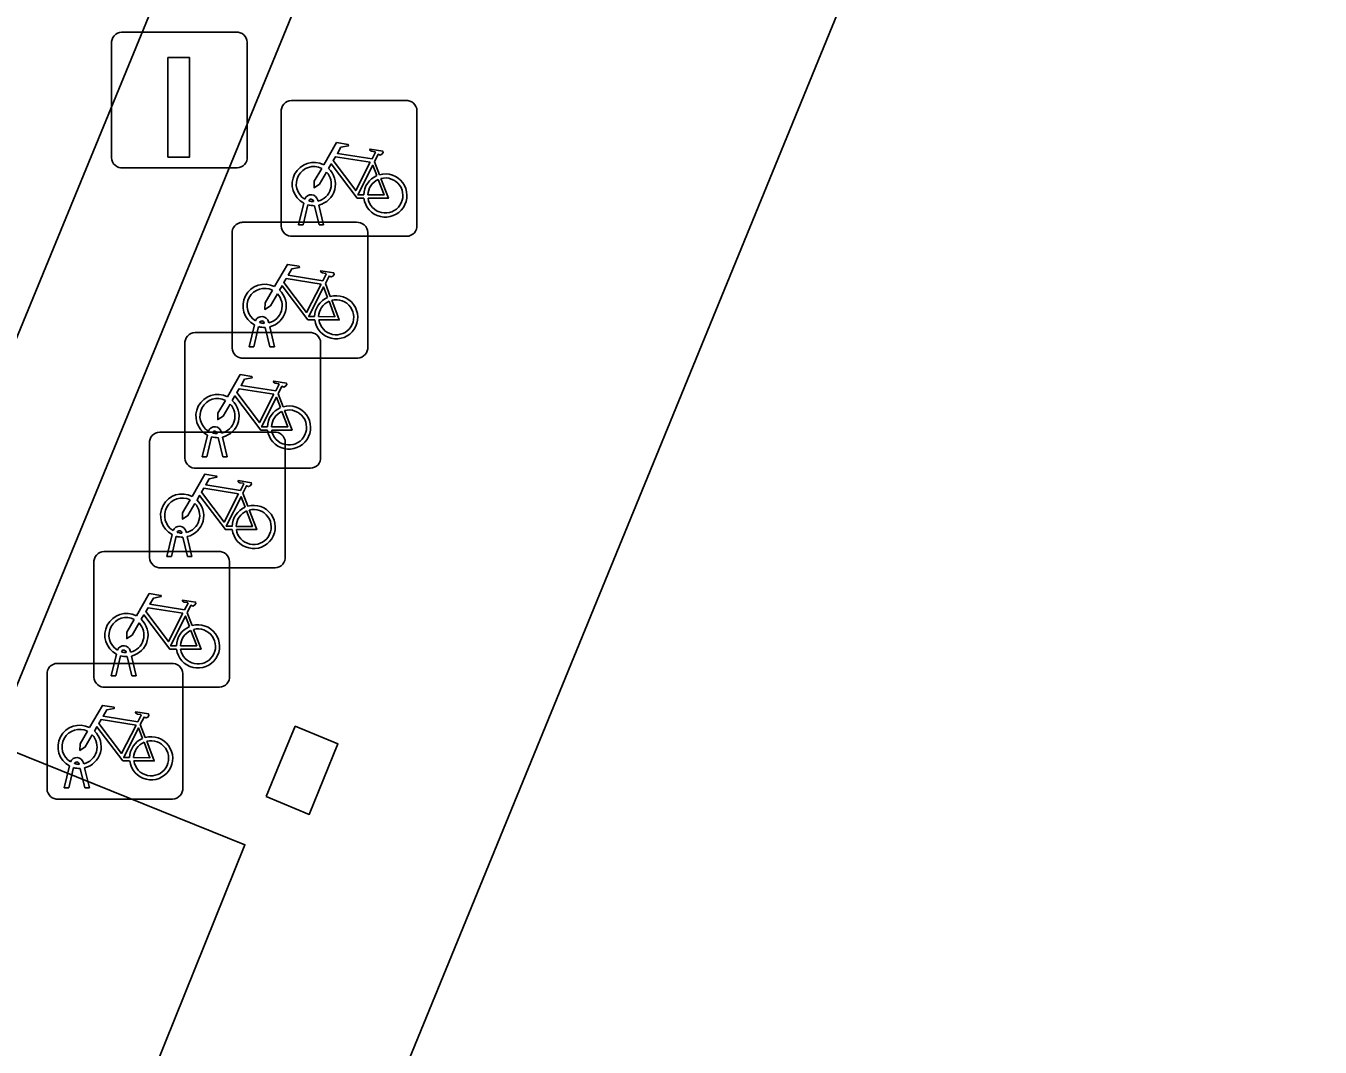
# Model space of a CAD drawing. Extents: x 160026 to 161302, y 384757 to 385701.
# Drawn here: x 160481.54 to 160491.07, y 384938.07 to 384945.59 of the extents above; entities that cross this region are included whole.
import ezdxf

# ---------------------------------------------------------------- set-up
doc = ezdxf.new("R2010")
doc.units = 0
for name, color, linetype in [('IMGEO_Fietsenrek', 7, 'Continuous'), ('IMGEO_Laadpaal', 7, 'Continuous'), ('IMGEO_Pand', 7, 'Continuous'), ('IMGEO_Parkeervlak_halfverhard', 7, 'Continuous'), ('IMGEO_Rijbaan_lokaal_open', 7, 'Continuous')]:
    doc.layers.add(name, color=color, linetype=linetype)

msp = doc.modelspace()

# ---------------------------------------------------------------- linework, layer by layer
at = {"layer": 'IMGEO_Fietsenrek'}
for p, q in [((160483.4969, 384945.0375), (160484.3378, 384945.0375)), ((160484.3378, 384945.0375), (160483.4969, 384945.0375)), ((160483.4225, 384944.1129), (160483.4225, 384944.9538)), ((160483.4225, 384944.9538), (160483.4225, 384944.1129)), ((160484.4215, 384944.9631), (160484.4215, 384944.1222)), ((160484.4215, 384944.1222), (160484.4215, 384944.9631)), ((160484.1092, 384944.5872), (160484.1455, 384944.492)), ((160483.5495, 384944.1223), (160483.5878, 384944.2823)), ((160483.6182, 384944.2701), (160483.5829, 384944.1223)), ((160483.6599, 384944.2939), (160483.6589, 384944.2982)), ((160483.701, 384944.1223), (160483.6671, 384944.264)), ((160483.6906, 384944.3054), (160483.6924, 384944.2975)), ((160483.6994, 384944.2683), (160483.7344, 384944.1223)), ((160483.1349, 384944.1415), (160483.9758, 384944.1415)), ((160483.9758, 384944.1415), (160483.1349, 384944.1415)), ((160483.5829, 384944.1223), (160483.5495, 384944.1223)), ((160483.7344, 384944.1223), (160483.701, 384944.1223)), ((160484.0595, 384944.0671), (160484.0595, 384943.2262)), ((160484.0595, 384943.2262), (160484.0595, 384944.0671)), ((160483.0605, 384943.2169), (160483.0605, 384944.0578)), ((160483.0605, 384944.0578), (160483.0605, 384943.2169)), ((160484.3471, 384944.0385), (160483.5062, 384944.0385)), ((160483.5062, 384944.0385), (160484.3471, 384944.0385)), ((160483.7472, 384943.6912), (160483.7835, 384943.596)), ((160483.2979, 384943.3979), (160483.2969, 384943.4022)), ((160483.3286, 384943.4094), (160483.3304, 384943.4015)), ((160482.7879, 384943.3305), (160483.6288, 384943.3305)), ((160483.6288, 384943.3305), (160482.7879, 384943.3305)), ((160483.1875, 384943.2263), (160483.2258, 384943.3863)), ((160483.2562, 384943.3741), (160483.2209, 384943.2263)), ((160483.339, 384943.2263), (160483.3051, 384943.368)), ((160483.3374, 384943.3723), (160483.3724, 384943.2263)), ((160482.7135, 384942.4059), (160482.7135, 384943.2468)), ((160482.7135, 384943.2468), (160482.7135, 384942.4059)), ((160483.2209, 384943.2263), (160483.1875, 384943.2263)), ((160483.3724, 384943.2263), (160483.339, 384943.2263)), ((160483.7125, 384943.2561), (160483.7125, 384942.4152)), ((160483.7125, 384942.4152), (160483.7125, 384943.2561)), ((160483.9851, 384943.1425), (160483.1442, 384943.1425)), ((160483.1442, 384943.1425), (160483.9851, 384943.1425)), ((160483.4002, 384942.8802), (160483.4365, 384942.785)), ((160482.5279, 384942.5985), (160483.3688, 384942.5985)), ((160483.3688, 384942.5985), (160482.5279, 384942.5985)), ((160482.8405, 384942.4153), (160482.8788, 384942.5753)), ((160482.9092, 384942.5631), (160482.8739, 384942.4153)), ((160482.9509, 384942.5869), (160482.9499, 384942.5912)), ((160482.992, 384942.4153), (160482.9581, 384942.557)), ((160482.9816, 384942.5984), (160482.9834, 384942.5905)), ((160482.9904, 384942.5613), (160483.0254, 384942.4153)), ((160482.4535, 384941.6739), (160482.4535, 384942.5148)), ((160482.4535, 384942.5148), (160482.4535, 384941.6739)), ((160483.4525, 384942.5241), (160483.4525, 384941.6832)), ((160483.4525, 384941.6832), (160483.4525, 384942.5241)), ((160482.8739, 384942.4153), (160482.8405, 384942.4153)), ((160483.0254, 384942.4153), (160482.992, 384942.4153)), ((160483.6381, 384942.3315), (160482.7972, 384942.3315)), ((160482.7972, 384942.3315), (160483.6381, 384942.3315)), ((160483.1402, 384942.1482), (160483.1765, 384942.053)), ((160482.5805, 384941.6833), (160482.6188, 384941.8433)), ((160482.6492, 384941.8311), (160482.6139, 384941.6833)), ((160482.6909, 384941.8549), (160482.6899, 384941.8592)), ((160482.732, 384941.6833), (160482.6981, 384941.825)), ((160482.7216, 384941.8664), (160482.7234, 384941.8585)), ((160482.7304, 384941.8293), (160482.7654, 384941.6833)), ((160482.1179, 384941.7195), (160482.9588, 384941.7195)), ((160482.9588, 384941.7195), (160482.1179, 384941.7195)), ((160482.6139, 384941.6833), (160482.5805, 384941.6833)), ((160482.7654, 384941.6833), (160482.732, 384941.6833)), ((160482.0435, 384940.7949), (160482.0435, 384941.6358)), ((160482.0435, 384941.6358), (160482.0435, 384940.7949)), ((160483.3781, 384941.5995), (160482.5372, 384941.5995)), ((160482.5372, 384941.5995), (160483.3781, 384941.5995)), ((160483.0425, 384941.6451), (160483.0425, 384940.8042)), ((160483.0425, 384940.8042), (160483.0425, 384941.6451)), ((160482.7302, 384941.2692), (160482.7665, 384941.174)), ((160482.1705, 384940.8043), (160482.2088, 384940.9643)), ((160482.2392, 384940.9521), (160482.2039, 384940.8043)), ((160482.2809, 384940.9759), (160482.2799, 384940.9802)), ((160482.322, 384940.8043), (160482.2881, 384940.946)), ((160482.3116, 384940.9874), (160482.3134, 384940.9795)), ((160482.3204, 384940.9503), (160482.3554, 384940.8043)), ((160481.7729, 384940.8965), (160482.6138, 384940.8965)), ((160482.6138, 384940.8965), (160481.7729, 384940.8965)), ((160482.6975, 384940.8221), (160482.6975, 384939.9812)), ((160482.6975, 384939.9812), (160482.6975, 384940.8221)), ((160481.6985, 384939.9719), (160481.6985, 384940.8128)), ((160481.6985, 384940.8128), (160481.6985, 384939.9719)), ((160482.2039, 384940.8043), (160482.1705, 384940.8043)), ((160482.3554, 384940.8043), (160482.322, 384940.8043)), ((160482.9681, 384940.7205), (160482.1272, 384940.7205)), ((160482.1272, 384940.7205), (160482.9681, 384940.7205)), ((160482.3852, 384940.4462), (160482.4215, 384940.351)), ((160481.9359, 384940.1529), (160481.9349, 384940.1572)), ((160481.9666, 384940.1644), (160481.9684, 384940.1565)), ((160481.8255, 384939.9813), (160481.8638, 384940.1413)), ((160481.8942, 384940.1291), (160481.8589, 384939.9813)), ((160481.977, 384939.9813), (160481.9431, 384940.123)), ((160481.9754, 384940.1273), (160482.0104, 384939.9813)), ((160481.8589, 384939.9813), (160481.8255, 384939.9813)), ((160482.0104, 384939.9813), (160481.977, 384939.9813)), ((160482.6231, 384939.8975), (160481.7822, 384939.8975)), ((160481.7822, 384939.8975), (160482.6231, 384939.8975))]:
    msp.add_line(p, q, dxfattribs=at)
for points in [[(160483.7351, 384944.5642), (160483.8298, 384944.7277), (160483.916, 384944.7139), (160483.9177, 384944.7052), (160483.8616, 384944.6943), (160483.8354, 384944.649), (160484.0906, 384944.6082)], [(160484.0906, 384944.6082), (160484.1156, 384944.657), (160484.1105, 384944.661), (160484.0873, 384944.6647), (160484.0746, 384944.6722), (160484.0736, 384944.6753), (160484.0758, 384944.6799), (160484.1706, 384944.6648), (160484.1729, 384944.6545), (160484.1635, 384944.6421), (160484.1511, 384944.6357), (160484.1366, 384944.6419), (160484.1092, 384944.5872)], [(160483.7558, 384944.5117), (160483.7042, 384944.4225), (160483.6643, 384944.3965), (160483.6655, 384944.444), (160483.72, 384944.5382)], [(160484.0308, 384944.3195), (160483.9811, 384944.3196), (160483.7904, 384944.5713), (160483.7714, 384944.5385)], [(160484.0777, 384944.583), (160483.8209, 384944.624), (160483.8042, 384944.5952), (160483.9712, 384944.3749), (160484.0777, 384944.583)], [(160484.1257, 384944.485), (160484.0964, 384944.5618), (160483.987, 384944.3437), (160484.0297, 384944.3436)], [(160484.0597, 384944.3435), (160484.1796, 384944.3433), (160484.1364, 384944.4569)], [(160484.1562, 384944.4638), (160484.2112, 384944.3192), (160484.0611, 384944.3195)], [(160483.3731, 384943.6682), (160483.4678, 384943.8317), (160483.554, 384943.8179), (160483.5557, 384943.8092), (160483.4996, 384943.7983), (160483.4734, 384943.753), (160483.7286, 384943.7122)], [(160483.7286, 384943.7122), (160483.7536, 384943.761), (160483.7485, 384943.765), (160483.7253, 384943.7687), (160483.7126, 384943.7762), (160483.7116, 384943.7793), (160483.7138, 384943.7839), (160483.8086, 384943.7688), (160483.8109, 384943.7585), (160483.8015, 384943.7461), (160483.7891, 384943.7397), (160483.7746, 384943.7459), (160483.7472, 384943.6912)], [(160483.7157, 384943.687), (160483.4589, 384943.728), (160483.4422, 384943.6992), (160483.6092, 384943.4789), (160483.7157, 384943.687)], [(160483.3938, 384943.6157), (160483.3422, 384943.5265), (160483.3023, 384943.5005), (160483.3035, 384943.548), (160483.358, 384943.6422)], [(160483.6688, 384943.4235), (160483.6191, 384943.4236), (160483.4284, 384943.6753), (160483.4094, 384943.6425)], [(160483.7637, 384943.589), (160483.7344, 384943.6658), (160483.625, 384943.4477), (160483.6677, 384943.4476)], [(160483.6977, 384943.4475), (160483.8176, 384943.4473), (160483.7744, 384943.5609)], [(160483.7942, 384943.5678), (160483.8492, 384943.4232), (160483.6991, 384943.4235)], [(160483.0261, 384942.8572), (160483.1208, 384943.0207), (160483.207, 384943.0069), (160483.2087, 384942.9982), (160483.1526, 384942.9873), (160483.1264, 384942.942), (160483.3816, 384942.9012)], [(160483.3687, 384942.876), (160483.1119, 384942.917), (160483.0952, 384942.8882), (160483.2622, 384942.6679), (160483.3687, 384942.876)], [(160483.3816, 384942.9012), (160483.4066, 384942.95), (160483.4015, 384942.954), (160483.3783, 384942.9577), (160483.3656, 384942.9652), (160483.3646, 384942.9683), (160483.3668, 384942.9729), (160483.4616, 384942.9578), (160483.4639, 384942.9475), (160483.4545, 384942.9351), (160483.4421, 384942.9287), (160483.4276, 384942.9349), (160483.4002, 384942.8802)], [(160483.0468, 384942.8047), (160482.9952, 384942.7155), (160482.9553, 384942.6895), (160482.9565, 384942.737), (160483.011, 384942.8312)], [(160483.3218, 384942.6125), (160483.2721, 384942.6126), (160483.0814, 384942.8643), (160483.0624, 384942.8315)], [(160483.4167, 384942.778), (160483.3874, 384942.8548), (160483.278, 384942.6367), (160483.3207, 384942.6366)], [(160483.3507, 384942.6365), (160483.4706, 384942.6363), (160483.4274, 384942.7499)], [(160483.4472, 384942.7568), (160483.5022, 384942.6122), (160483.3521, 384942.6125)], [(160482.7661, 384942.1252), (160482.8608, 384942.2887), (160482.947, 384942.2749), (160482.9487, 384942.2662), (160482.8926, 384942.2553), (160482.8664, 384942.21), (160483.1216, 384942.1692)], [(160483.1087, 384942.144), (160482.8519, 384942.185), (160482.8352, 384942.1562), (160483.0022, 384941.9359), (160483.1087, 384942.144)], [(160483.1216, 384942.1692), (160483.1466, 384942.218), (160483.1415, 384942.222), (160483.1183, 384942.2257), (160483.1056, 384942.2332), (160483.1046, 384942.2363), (160483.1068, 384942.2409), (160483.2016, 384942.2258), (160483.2039, 384942.2155), (160483.1945, 384942.2031), (160483.1821, 384942.1967), (160483.1676, 384942.2029), (160483.1402, 384942.1482)], [(160482.7868, 384942.0727), (160482.7352, 384941.9835), (160482.6953, 384941.9575), (160482.6965, 384942.005), (160482.751, 384942.0992)], [(160483.0618, 384941.8805), (160483.0121, 384941.8806), (160482.8214, 384942.1323), (160482.8024, 384942.0995)], [(160483.1567, 384942.046), (160483.1274, 384942.1228), (160483.018, 384941.9047), (160483.0607, 384941.9046)], [(160483.0907, 384941.9045), (160483.2106, 384941.9043), (160483.1674, 384942.0179)], [(160483.1872, 384942.0248), (160483.2422, 384941.8802), (160483.0921, 384941.8805)], [(160482.3561, 384941.2462), (160482.4508, 384941.4097), (160482.537, 384941.3959), (160482.5387, 384941.3872), (160482.4826, 384941.3763), (160482.4564, 384941.331), (160482.7116, 384941.2902)], [(160482.6987, 384941.265), (160482.4419, 384941.306), (160482.4252, 384941.2772), (160482.5922, 384941.0569), (160482.6987, 384941.265)], [(160482.7116, 384941.2902), (160482.7366, 384941.339), (160482.7315, 384941.343), (160482.7083, 384941.3467), (160482.6956, 384941.3542), (160482.6946, 384941.3573), (160482.6968, 384941.3619), (160482.7916, 384941.3468), (160482.7939, 384941.3365), (160482.7845, 384941.3241), (160482.7721, 384941.3177), (160482.7576, 384941.3239), (160482.7302, 384941.2692)], [(160482.3768, 384941.1937), (160482.3252, 384941.1045), (160482.2853, 384941.0785), (160482.2865, 384941.126), (160482.341, 384941.2202)], [(160482.6518, 384941.0015), (160482.6021, 384941.0016), (160482.4114, 384941.2533), (160482.3924, 384941.2205)], [(160482.7467, 384941.167), (160482.7174, 384941.2438), (160482.608, 384941.0257), (160482.6507, 384941.0256)], [(160482.6807, 384941.0255), (160482.8006, 384941.0253), (160482.7574, 384941.1389)], [(160482.7772, 384941.1458), (160482.8322, 384941.0012), (160482.6821, 384941.0015)], [(160482.0111, 384940.4232), (160482.1058, 384940.5867), (160482.192, 384940.5729), (160482.1937, 384940.5642), (160482.1376, 384940.5533), (160482.1114, 384940.508), (160482.3666, 384940.4672)], [(160482.3666, 384940.4672), (160482.3916, 384940.516), (160482.3865, 384940.52), (160482.3633, 384940.5237), (160482.3506, 384940.5312), (160482.3496, 384940.5343), (160482.3518, 384940.5389), (160482.4466, 384940.5238), (160482.4489, 384940.5135), (160482.4395, 384940.5011), (160482.4271, 384940.4947), (160482.4126, 384940.5009), (160482.3852, 384940.4462)], [(160482.3537, 384940.442), (160482.0969, 384940.483), (160482.0802, 384940.4542), (160482.2472, 384940.2339), (160482.3537, 384940.442)], [(160482.0318, 384940.3707), (160481.9802, 384940.2815), (160481.9403, 384940.2555), (160481.9415, 384940.303), (160481.996, 384940.3972)], [(160482.3068, 384940.1785), (160482.2571, 384940.1786), (160482.0664, 384940.4303), (160482.0474, 384940.3975)], [(160482.4017, 384940.344), (160482.3724, 384940.4208), (160482.263, 384940.2027), (160482.3057, 384940.2026)], [(160482.3357, 384940.2025), (160482.4556, 384940.2023), (160482.4124, 384940.3159)], [(160482.4322, 384940.3228), (160482.4872, 384940.1782), (160482.3371, 384940.1785)]]:
    msp.add_lwpolyline(points, dxfattribs=at)
for centre, radius, start, end in [((160483.5002, 384944.9596), 0.0779, 92.4484, 184.28452), ((160483.5002, 384944.9596), 0.0779, 92.4484, 184.28452), ((160484.3436, 384944.9598), 0.0779, 2.4484, 94.28452), ((160484.3436, 384944.9598), 0.0779, 2.4484, 94.28452), ((160483.6621, 384944.4229), 0.159, 62.67661, 242.13685), ((160483.6621, 384944.4229), 0.129, 63.31916, 238.90302), ((160483.6621, 384944.4229), 0.159, 283.5766, 46.60424), ((160483.6621, 384944.4229), 0.129, 283.60429, 43.43025), ((160484.1887, 384944.3389), 0.159, 113.3408, 178.32165), ((160484.1887, 384944.3389), 0.159, 187.0065, 105.77075), ((160484.1887, 384944.3389), 0.129, 113.92302, 177.95563), ((160484.1887, 384944.3389), 0.129, 188.67146, 104.58832), ((160483.6419, 384944.2943), 0.0499, 12.8025, 158.69338), ((160483.6621, 384944.4229), 0.159, 253.99666, 271.78671), ((160483.6419, 384944.2943), 0.0174, 12.8025, 163.45023), ((160483.6621, 384944.4229), 0.129, 253.41502, 269.02044), ((160483.1382, 384944.0636), 0.0779, 92.4484, 184.28452), ((160483.1382, 384944.0636), 0.0779, 92.4484, 184.28452), ((160483.5004, 384944.1162), 0.0779, 182.4484, 274.28452), ((160483.5004, 384944.1162), 0.0779, 182.4484, 274.28452), ((160483.9816, 384944.0638), 0.0779, 2.4484, 94.28452), ((160483.9816, 384944.0638), 0.0779, 2.4484, 94.28452), ((160484.3438, 384944.1164), 0.0779, 272.4484, 4.28452), ((160484.3438, 384944.1164), 0.0779, 272.4484, 4.28452), ((160483.3001, 384943.5269), 0.159, 62.67661, 242.13685), ((160483.3001, 384943.5269), 0.129, 63.31916, 238.90302), ((160483.3001, 384943.5269), 0.129, 283.60429, 43.43025), ((160483.3001, 384943.5269), 0.159, 283.5766, 46.60424), ((160483.8267, 384943.4429), 0.159, 113.3408, 178.32165), ((160483.8267, 384943.4429), 0.159, 187.0065, 105.77075), ((160483.8267, 384943.4429), 0.129, 113.92302, 177.95563), ((160483.8267, 384943.4429), 0.129, 188.67146, 104.58832), ((160483.2799, 384943.3983), 0.0499, 12.8025, 158.69338), ((160483.2799, 384943.3983), 0.0174, 12.8025, 163.45023), ((160483.3001, 384943.5269), 0.129, 253.41502, 269.02044), ((160482.7912, 384943.2526), 0.0779, 92.4484, 184.28452), ((160482.7912, 384943.2526), 0.0779, 92.4484, 184.28452), ((160483.3001, 384943.5269), 0.159, 253.99666, 271.78671), ((160483.6346, 384943.2528), 0.0779, 2.4484, 94.28452), ((160483.6346, 384943.2528), 0.0779, 2.4484, 94.28452), ((160483.1384, 384943.2202), 0.0779, 182.4484, 274.28452), ((160483.1384, 384943.2202), 0.0779, 182.4484, 274.28452), ((160483.9818, 384943.2204), 0.0779, 272.4484, 4.28452), ((160483.9818, 384943.2204), 0.0779, 272.4484, 4.28452), ((160482.9531, 384942.7159), 0.159, 62.67661, 242.13685), ((160482.9531, 384942.7159), 0.129, 63.31916, 238.90302), ((160482.9531, 384942.7159), 0.159, 283.5766, 46.60424), ((160482.9531, 384942.7159), 0.129, 283.60429, 43.43025), ((160483.4797, 384942.6319), 0.159, 113.3408, 178.32165), ((160483.4797, 384942.6319), 0.159, 187.0065, 105.77075), ((160483.4797, 384942.6319), 0.129, 113.92302, 177.95563), ((160483.4797, 384942.6319), 0.129, 188.67146, 104.58832), ((160482.9329, 384942.5873), 0.0499, 12.8025, 158.69338), ((160482.5312, 384942.5206), 0.0779, 92.4484, 184.28452), ((160482.5312, 384942.5206), 0.0779, 92.4484, 184.28452), ((160482.9531, 384942.7159), 0.159, 253.99666, 271.78671), ((160482.9329, 384942.5873), 0.0174, 12.8025, 163.45023), ((160482.9531, 384942.7159), 0.129, 253.41502, 269.02044), ((160483.3746, 384942.5208), 0.0779, 2.4484, 94.28452), ((160483.3746, 384942.5208), 0.0779, 2.4484, 94.28452), ((160482.7914, 384942.4092), 0.0779, 182.4484, 274.28452), ((160482.7914, 384942.4092), 0.0779, 182.4484, 274.28452), ((160483.6348, 384942.4094), 0.0779, 272.4484, 4.28452), ((160483.6348, 384942.4094), 0.0779, 272.4484, 4.28452), ((160482.6931, 384941.9839), 0.159, 62.67661, 242.13685), ((160482.6931, 384941.9839), 0.129, 63.31916, 238.90302), ((160482.6931, 384941.9839), 0.129, 283.60429, 43.43025), ((160482.6931, 384941.9839), 0.159, 283.5766, 46.60424), ((160483.2197, 384941.8999), 0.159, 187.0065, 105.77075), ((160483.2197, 384941.8999), 0.159, 113.3408, 178.32165), ((160483.2197, 384941.8999), 0.129, 113.92302, 177.95563), ((160483.2197, 384941.8999), 0.129, 188.67146, 104.58832), ((160482.6729, 384941.8553), 0.0499, 12.8025, 158.69338), ((160482.6729, 384941.8553), 0.0174, 12.8025, 163.45023), ((160482.6931, 384941.9839), 0.159, 253.99666, 271.78671), ((160482.6931, 384941.9839), 0.129, 253.41502, 269.02044), ((160482.1212, 384941.6416), 0.0779, 92.4484, 184.28452), ((160482.1212, 384941.6416), 0.0779, 92.4484, 184.28452), ((160482.9646, 384941.6418), 0.0779, 2.4484, 94.28452), ((160482.9646, 384941.6418), 0.0779, 2.4484, 94.28452), ((160483.3748, 384941.6774), 0.0779, 272.4484, 4.28452), ((160483.3748, 384941.6774), 0.0779, 272.4484, 4.28452), ((160482.5314, 384941.6772), 0.0779, 182.4484, 274.28452), ((160482.5314, 384941.6772), 0.0779, 182.4484, 274.28452), ((160482.2831, 384941.1049), 0.159, 62.67661, 242.13685), ((160482.2831, 384941.1049), 0.129, 63.31916, 238.90302), ((160482.2831, 384941.1049), 0.159, 283.5766, 46.60424), ((160482.2831, 384941.1049), 0.129, 283.60429, 43.43025), ((160482.8097, 384941.0209), 0.159, 113.3408, 178.32165), ((160482.8097, 384941.0209), 0.159, 187.0065, 105.77075), ((160482.8097, 384941.0209), 0.129, 113.92302, 177.95563), ((160482.8097, 384941.0209), 0.129, 188.67146, 104.58832), ((160482.2629, 384940.9763), 0.0499, 12.8025, 158.69338), ((160482.2831, 384941.1049), 0.159, 253.99666, 271.78671), ((160482.2629, 384940.9763), 0.0174, 12.8025, 163.45023), ((160482.2831, 384941.1049), 0.129, 253.41502, 269.02044), ((160481.7762, 384940.8186), 0.0779, 92.4484, 184.28452), ((160481.7762, 384940.8186), 0.0779, 92.4484, 184.28452), ((160482.6196, 384940.8188), 0.0779, 2.4484, 94.28452), ((160482.6196, 384940.8188), 0.0779, 2.4484, 94.28452), ((160482.1214, 384940.7982), 0.0779, 182.4484, 274.28452), ((160482.1214, 384940.7982), 0.0779, 182.4484, 274.28452), ((160482.9648, 384940.7984), 0.0779, 272.4484, 4.28452), ((160482.9648, 384940.7984), 0.0779, 272.4484, 4.28452), ((160481.9381, 384940.2819), 0.159, 62.67661, 242.13685), ((160481.9381, 384940.2819), 0.129, 63.31916, 238.90302), ((160481.9381, 384940.2819), 0.129, 283.60429, 43.43025), ((160481.9381, 384940.2819), 0.159, 283.5766, 46.60424), ((160482.4647, 384940.1979), 0.159, 187.0065, 105.77075), ((160482.4647, 384940.1979), 0.159, 113.3408, 178.32165), ((160482.4647, 384940.1979), 0.129, 113.92302, 177.95563), ((160482.4647, 384940.1979), 0.129, 188.67146, 104.58832), ((160481.9179, 384940.1533), 0.0499, 12.8025, 158.69338), ((160481.9179, 384940.1533), 0.0174, 12.8025, 163.45023), ((160481.9381, 384940.2819), 0.129, 253.41502, 269.02044), ((160481.9381, 384940.2819), 0.159, 253.99666, 271.78671), ((160481.7764, 384939.9752), 0.0779, 182.4484, 274.28452), ((160481.7764, 384939.9752), 0.0779, 182.4484, 274.28452), ((160482.6198, 384939.9754), 0.0779, 272.4484, 4.28452), ((160482.6198, 384939.9754), 0.0779, 272.4484, 4.28452)]:
    msp.add_arc(centre, radius, start, end, dxfattribs=at)
at = {"layer": 'IMGEO_Laadpaal'}
for p, q in [((160483.0888, 384945.5405), (160482.2479, 384945.5405)), ((160483.0888, 384945.5405), (160482.2479, 384945.5405)), ((160482.1735, 384945.4568), (160482.1735, 384944.6159)), ((160482.1735, 384945.4568), (160482.1735, 384944.6159)), ((160483.1725, 384944.6252), (160483.1725, 384945.4661)), ((160483.1725, 384944.6252), (160483.1725, 384945.4661)), ((160482.2572, 384944.5415), (160483.0981, 384944.5415)), ((160482.2572, 384944.5415), (160483.0981, 384944.5415))]:
    msp.add_line(p, q, dxfattribs=at)
msp.add_lwpolyline([(160482.5883, 384945.3538), (160482.7483, 384945.3538), (160482.7483, 384944.6211), (160482.5883, 384944.6211), (160482.5883, 384945.3538)], dxfattribs=at)
for centre, start, end in [((160482.2512, 384945.4626), 92.4484, 184.28452), ((160482.2512, 384945.4626), 92.4484, 184.28452), ((160483.0946, 384945.4628), 2.4484, 94.28452), ((160483.0946, 384945.4628), 2.4484, 94.28452), ((160482.2514, 384944.6192), 182.4484, 274.28452), ((160482.2514, 384944.6192), 182.4484, 274.28452), ((160483.0948, 384944.6194), 272.4484, 4.28452), ((160483.0948, 384944.6194), 272.4484, 4.28452)]:
    msp.add_arc(centre, 0.0779, start, end, dxfattribs=at)
at = {"layer": 'IMGEO_Pand'}
for points in [[(160497.665, 384980.204), (160497.958, 384980.073), (160498.134, 384980.465), (160499.54, 384980.191), (160492.68, 384963.335), (160494.455, 384962.613), (160481.188, 384930.237), (160447.942, 384943.367), (160443.919, 384944.926), (160443.958, 384945.061), (160443.531, 384945.237), (160443.479, 384945.268)], [(160483.312, 384939.916), (160483.628, 384939.785), (160483.84, 384940.303), (160483.526, 384940.433), (160483.413, 384940.161), (160483.312, 384939.916)]]:
    msp.add_lwpolyline(points, dxfattribs=at)
at = {"layer": 'IMGEO_Parkeervlak_halfverhard'}
msp.add_lwpolyline([(160479.633, 384938.818), (160496.891, 384980.8)], dxfattribs=at)
at = {"layer": 'IMGEO_Rijbaan_lokaal_open'}
msp.add_lwpolyline([(160490.354, 384962.366), (160481.3, 384940.31), (160483.155, 384939.562), (160481.753, 384936.084), (160474.775, 384938.898)], dxfattribs=at)

doc.saveas('drawing.dxf')
